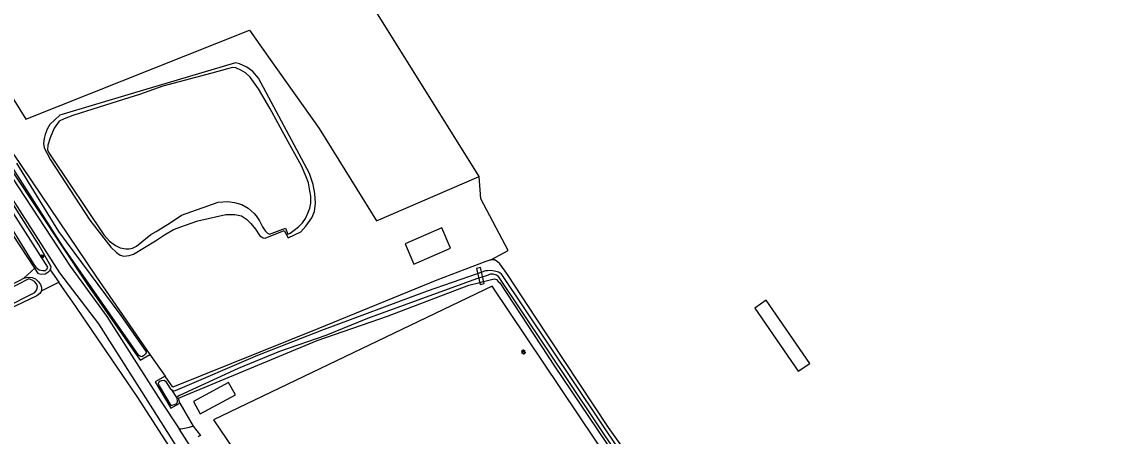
# Model space of a CAD drawing. Extents: x 140000 to 143000, y 403500 to 406000.
# Drawn here: x 140803.5 to 141080.2, y 405183.6 to 405289 of the extents above; entities that cross this region are included whole.
import ezdxf

# ---------------------------------------------------------------- set-up
doc = ezdxf.new("R2010")
doc.units = 0
for name, color, linetype in [('gg-afsc-erfafscheiding', 7, 'Continuous'), ('gg-bbg-bassin', 7, 'Continuous'), ('gg-bbg-bijgebouw', 7, 'Continuous'), ('gg-bbg-open loods', 7, 'Continuous'), ('gg-knt-bronhoudergrens', 7, 'Continuous'), ('gg-knt-verharding', 7, 'Continuous'), ('gg-kntw-bovenkant insteek waterloop', 7, 'Continuous'), ('gg-kntw-waterlijn', 7, 'Continuous'), ('gg-kwrk-kunstwerk niveau 01', 7, 'Continuous'), ('gt-grn-groengrens', 7, 'Continuous'), ('gt-grn-vlakafsluiter', 7, 'Continuous'), ('gt-grn-weggrens', 7, 'Continuous'), ('gt-symb-boom', 7, 'Continuous'), ('gt-symb-lichtmast', 7, 'Continuous')]:
    doc.layers.add(name, color=color, linetype=linetype)

# ---------------------------------------------------------------- blocks, each defined once
blk = doc.blocks.new('gt0-LMAST')
at = {"layer": 'gt-symb-lichtmast'}
for p, q in [((-0.18, 0.17), (-0.45, 0.44)), ((-0.01, 0.25), (-0.01, 0.62)), ((0.17, 0.17), (0.44, 0.44)), ((-0.26, 0), (-0.63, 0)), ((-0.18, -0.18), (-0.45, -0.45)), ((-0.01, -0.25), (-0.01, -0.63)), ((0.44, -0.45), (0.17, -0.18)), ((0.24, 0), (0.62, 0))]:
    blk.add_line(p, q, dxfattribs=at)
blk.add_circle((-0.01, 0), 0.25, dxfattribs=at)
blk = doc.blocks.new('gt0-BOOM')
at = {"layer": 'gt-symb-boom'}
for radius in [0.4, 0.2]:
    blk.add_circle((0, 0), radius, dxfattribs=at)

msp = doc.modelspace()

# ---------------------------------------------------------------- linework, layer by layer
at = {"layer": 'gg-afsc-erfafscheiding'}
for p, q in [((140836.04, 405204.42), (140839.92, 405198.91)), ((140843.65, 405191.98), (140847.05, 405186.18)), ((140847.05, 405186.18), (140848.91, 405183.8))]:
    msp.add_line(p, q, dxfattribs=at)
for points in [[(140816.3, 405217.96), (140815.82, 405218.67), (140812.93, 405222.77)], [(141009.3, 404942.53), (141080.23, 404987.47), (140923.11, 405221.77), (140852.23, 405187.73), (140920.77, 405086.6)]]:
    msp.add_lwpolyline(points, dxfattribs=at)
msp.add_arc((140854.61, 405175.18), 10.34, 123.4675, 127.4979, dxfattribs=at)
at = {"layer": 'gg-bbg-bassin'}
for points in [[(140919.75, 405249.66), (140891.61, 405294.94), (140869.11, 405328.01), (140858.33, 405323.73)], [(140858.33, 405323.73), (140785.53, 405294.82), (140804.51, 405264.23)], [(140804.51, 405264.23), (140861.4, 405286.9), (140866.68, 405279.44), (140879.12, 405261.89), (140893.71, 405238.42), (140919.75, 405249.66)]]:
    msp.add_lwpolyline(points, dxfattribs=at)
at = {"layer": 'gg-bbg-bijgebouw'}
for points in [[(140903.21, 405227.39), (140912.5, 405231.43), (140910.26, 405236.58), (140900.96, 405232.54), (140903.21, 405227.39)], [(140857.8, 405194.13), (140856.1, 405197.27), (140847.17, 405192.43), (140848.87, 405189.29), (140857.8, 405194.13)]]:
    msp.add_lwpolyline(points, dxfattribs=at)
at = {"layer": 'gg-bbg-open loods'}
msp.add_lwpolyline([(140992.77, 405218.19), (140989.85, 405216.18), (141000.93, 405200.12), (141003.85, 405202.14), (140992.77, 405218.19)], dxfattribs=at)
at = {"layer": 'gg-knt-bronhoudergrens'}
msp.add_lwpolyline([(140865.75, 405141.42), (140853.13, 405162.01), (140850.88, 405165.67), (140850.48, 405166.34), (140832.88, 405193.71), (140816.3, 405217.96)], dxfattribs=at)
at = {"layer": 'gg-knt-verharding'}
for p, q in [((140810.71, 405225.92), (140812.93, 405222.77)), ((140846.27, 405181.22), (140843.51, 405185.44))]:
    msp.add_line(p, q, dxfattribs=at)
for points in [[(140696.62, 405404.11), (140745.76, 405329.12), (140774.82, 405284.61), (140792.12, 405257.91), (140813.06, 405225.13), (140823.04, 405212.19), (140836.71, 405190.58), (140867.36, 405142.18)], [(140699.22, 405404.8), (140748.14, 405330.13), (140777.2, 405285.95), (140794.6, 405259.12), (140815.83, 405226.84), (140825.12, 405214.08), (140838.86, 405192.54), (140843.51, 405185.44)]]:
    msp.add_lwpolyline(points, dxfattribs=at)
at = {"layer": 'gg-kntw-bovenkant insteek waterloop'}
for points in [[(140810.71, 405225.92), (140810.92, 405226.22), (140810.96, 405226.69), (140807.82, 405232.33), (140791.76, 405257.54), (140774.46, 405284.37), (140745.49, 405328.61), (140701.75, 405394.86), (140700.87, 405395.04), (140699.62, 405394.77), (140698.6, 405394.19), (140698.19, 405393.5), (140698.12, 405392.53)], [(140806.8, 405226.39), (140747.41, 405316.85), (140698.12, 405392.53)], [(140524.62, 405365.4), (140525.21, 405364.17), (140546.33, 405331.63), (140573.16, 405285.5), (140593, 405253.88), (140612.94, 405219.65), (140654.65, 405148.38), (140655.09, 405147.89), (140656.13, 405147.47), (140656.73, 405147.31), (140657.86, 405147.71), (140671.69, 405155.23), (140694.51, 405167.85), (140721.46, 405182.24), (140752.32, 405197.51), (140759.65, 405201.21), (140780.54, 405212.09), (140802.92, 405223.18), (140804.07, 405223.8)], [(140751.14, 405331.61), (140749.28, 405330.18), (140794.95, 405260.14), (140820.16, 405222.27), (140833.58, 405202.92), (140836.04, 405204.42)], [(140751.14, 405331.61), (140753.94, 405327.36), (140754.61, 405326.34), (140780.06, 405287.68), (140797.71, 405260.66), (140798.97, 405259.02), (140822.35, 405224.33), (140836.04, 405204.42)], [(140809.97, 405261.69), (140809.45, 405260.38), (140809.2, 405259.35), (140809.02, 405258.06), (140809.17, 405257), (140810.77, 405253.9), (140820.84, 405238.56), (140826.14, 405231.67), (140827.6, 405230.32), (140828.5, 405229.7), (140829.49, 405229.41), (140830.8, 405229.57), (140831.9, 405229.95), (140837.47, 405233.31), (140839.79, 405234.86), (140842.08, 405236.16), (140845.09, 405237.3), (140848.23, 405238.39), (140855.42, 405240.01), (140857.63, 405240.02), (140859.38, 405239.66), (140860.63, 405238.8), (140861.78, 405237.74), (140862.89, 405236.28), (140864.05, 405234.58), (140864.88, 405234.03), (140865.39, 405233.99), (140870.21, 405235.9), (140871.23, 405234.06), (140874.44, 405235.64), (140875.72, 405237.03), (140877.27, 405239.15), (140877.96, 405240.76), (140878.22, 405242.88), (140877.98, 405245.32), (140877.6, 405247.61), (140876.67, 405250.46), (140863.68, 405274.68), (140862.24, 405276.38), (140860.72, 405277.52), (140858.88, 405278.34), (140857.82, 405278.57), (140831.32, 405270.67), (140813.21, 405265.28), (140810.68, 405262.87), (140809.97, 405261.69)], [(140922.77, 405228.5), (140921.46, 405228.07), (140909.07, 405223.29), (140878.79, 405210.93), (140841.91, 405196.05), (140839.92, 405198.91)], [(141021.76, 405083.49), (141014.25, 405094.61), (141006.04, 405106.42), (140998, 405118.55), (140974.63, 405154.55), (140966, 405167.13), (140952.71, 405185.82), (140934.15, 405213.9), (140927.14, 405224.45), (140926.37, 405225.6), (140925.03, 405227.46), (140924.4, 405228.08), (140923.66, 405228.47), (140922.77, 405228.5)], [(140804.07, 405223.8), (140804.68, 405224.01), (140805.38, 405224.07), (140806.15, 405223.98), (140806.98, 405223.61), (140807.74, 405222.86), (140808.27, 405222.19), (140808.54, 405221.4), (140808.48, 405220.55)], [(140810.71, 405225.92), (140810.52, 405225.64), (140810.15, 405225.22), (140809.45, 405224.86), (140808.4, 405224.74), (140807.78, 405224.91), (140806.8, 405226.39)], [(140843.65, 405191.98), (140843.33, 405193.24), (140878.6, 405207.95), (140896.52, 405214.11), (140917.18, 405222.04), (140919.94, 405222.74), (140920.93, 405222.99), (140923.61, 405223.67), (140924.16, 405223.48), (140924.66, 405222.98), (140925.05, 405222.6), (140938.96, 405201.43), (140954.1, 405178.96), (140972.65, 405152.38), (140987.02, 405130.04), (140995.46, 405117.81), (141004.77, 405104.25), (141044.55, 405045.1), (141073.02, 405002.63)], [(140808.48, 405220.55), (140808.07, 405219.95), (140807.3, 405219.32), (140792.81, 405212.41), (140778.9, 405205.59), (140767.23, 405199.4), (140743.19, 405187.32), (140737.27, 405184.18)], [(140839.92, 405198.91), (140837.45, 405197.43), (140841.44, 405190.7), (140843.65, 405191.98)]]:
    msp.add_lwpolyline(points, dxfattribs=at)
at = {"layer": 'gg-kntw-waterlijn'}
for points in [[(140862.55, 405240.27), (140863.12, 405239.65), (140863.93, 405238.39), (140864.68, 405236.83), (140865.35, 405235.89), (140865.97, 405235.27), (140866.46, 405234.97), (140870.52, 405236.53), (140871.17, 405234.97), (140871.7, 405235.23), (140873.12, 405236.25), (140873.97, 405236.96), (140874.91, 405237.91), (140875.61, 405238.99), (140876.25, 405240.33), (140876.77, 405241.6), (140877.02, 405242.91), (140876.97, 405244.66), (140876.78, 405246.04), (140876.38, 405248.04), (140875.82, 405249.55), (140874.65, 405252.4), (140871.2, 405258.52), (140866.58, 405267.08), (140863.69, 405272.01), (140861.56, 405274.94), (140860.38, 405276.06), (140859.2, 405276.73), (140857.91, 405277.32), (140857.06, 405277.43), (140855.77, 405277.1), (140851.83, 405275.98), (140839.38, 405272.65), (140833.41, 405270.51), (140828.03, 405268.88), (140816.48, 405265.21), (140814.28, 405264.37), (140813.04, 405263.72), (140811.78, 405261.99), (140810.71, 405259.53), (140810.1, 405257.62), (140810.04, 405256.44), (140810.37, 405255.66), (140811.08, 405254.68), (140824.38, 405234.83), (140825.83, 405233.24), (140827.31, 405232.15), (140828.55, 405231.55), (140829.96, 405231.26), (140830.78, 405231.27), (140831.68, 405231.48), (140832.71, 405231.97), (140836.31, 405234.9), (140837.69, 405235.69), (140841.26, 405237.92), (140844.08, 405239.84), (140853.4, 405243.15), (140855.89, 405243.34), (140857.57, 405243.05), (140859.45, 405242.55), (140861.05, 405241.62), (140862.55, 405240.27)], [(140802.13, 405253.1), (140812.87, 405235.71), (140828.68, 405214.32), (140835.12, 405205.07), (140835.14, 405204.84), (140834.91, 405204.5), (140834.41, 405204.04), (140834.02, 405203.82), (140833.65, 405203.87), (140833.29, 405204.16), (140813.9, 405232), (140801.14, 405251.99)], [(140795.3, 405245.47), (140806.57, 405227.28), (140807.08, 405226.62), (140807.95, 405225.91), (140808.85, 405225.73), (140809.55, 405225.75), (140809.96, 405226.17), (140810.17, 405226.64), (140796.87, 405247.23)], [(140841.63, 405195.37), (140842.07, 405195.17), (140842.6, 405195.24), (140863.51, 405204.19), (140879.83, 405210.59), (140906.68, 405220.56), (140919.41, 405224.97), (140921.47, 405225.73), (140921.95, 405225.8), (140922.78, 405225.81), (140923.72, 405225.7), (140924.69, 405225.38), (140925.13, 405225.17), (140925.27, 405224.99), (140950.39, 405187.49), (140992.74, 405124.29), (141018.07, 405086.51), (141073.95, 405003.62)], [(141073.12, 405003.34), (141048.28, 405040.58), (141029.27, 405069.07), (140985.91, 405132.85), (140924.72, 405224.21), (140924.17, 405224.57), (140923.38, 405224.8), (140922.6, 405224.79), (140922.07, 405224.59), (140919.68, 405223.81), (140919.11, 405223.63), (140891.38, 405213.52), (140880.77, 405209.24), (140869.07, 405205.18), (140858.51, 405200.81), (140843.59, 405193.98), (140843.2, 405193.68), (140842.95, 405193.43)], [(140783.61, 405208.45), (140806.81, 405220.2), (140807.28, 405220.73), (140807.42, 405221.27), (140807.47, 405221.71), (140807.24, 405222.4), (140806.74, 405222.93), (140806.18, 405223.3), (140805.33, 405223.66), (140784.49, 405212.98)], [(140842.95, 405193.43), (140842.98, 405192.25), (140842.82, 405191.86), (140842.25, 405191.56), (140841.63, 405191.4), (140841.49, 405191.44), (140838.5, 405196.42), (140838.27, 405196.92), (140838.31, 405197.24), (140838.63, 405197.57), (140839.14, 405197.8), (140839.71, 405197.87), (140840.03, 405197.6), (140841.26, 405195.74), (140841.63, 405195.37)]]:
    msp.add_lwpolyline(points, dxfattribs=at)
at = {"layer": 'gg-kwrk-kunstwerk niveau 01'}
msp.add_lwpolyline([(140919.1, 405226.27), (140920.07, 405222.18), (140921.07, 405222.42), (140920.1, 405226.51), (140919.1, 405226.27)], dxfattribs=at)
at = {"layer": 'gt-grn-groengrens'}
for p, q in [((140806.8, 405226.39), (140804.07, 405223.8)), ((140808.48, 405220.55), (140812.93, 405222.77))]:
    msp.add_line(p, q, dxfattribs=at)
at = {"layer": 'gt-grn-vlakafsluiter'}
msp.add_line((140842.95, 405193.43), (140841.63, 405195.37), dxfattribs=at)
msp.add_lwpolyline([(140922.77, 405228.5), (140927.15, 405230.81), (140920.19, 405244.02), (140919.75, 405249.66)], dxfattribs=at)
at = {"layer": 'gt-grn-weggrens'}
msp.add_arc((140842.29, 405200), 14.61, 274.7901, 289.0101, dxfattribs=at)

# ---------------------------------------------------------------- block references
at = {"layer": 'gt-symb-boom'}
msp.add_blockref('gt0-BOOM', (140808.69, 405229.37), dxfattribs=at)
at = {"layer": 'gt-symb-lichtmast'}
msp.add_blockref('gt0-LMAST', (140931.06, 405205.02), dxfattribs=at)

doc.saveas('drawing.dxf')
